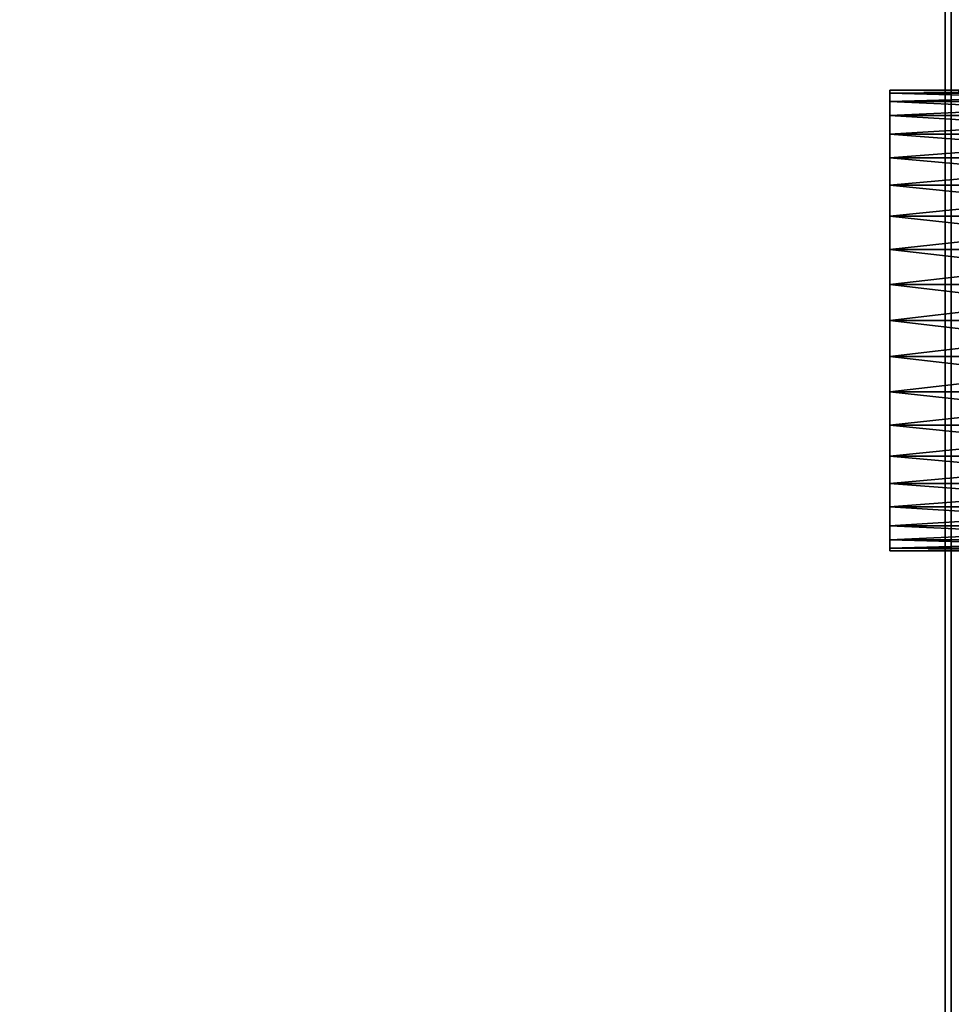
# Model space of a CAD drawing. Extents: x -4.8 to 35.9, y -3 to 20.9.
# Tile 646 of 656: x 32.5 to 34, y 2.2 to 3.8. Entities that reach past the tile are written whole.
import ezdxf

# ---------------------------------------------------------------- set-up
doc = ezdxf.new("R2010")
doc.units = 0

# ---------------------------------------------------------------- blocks, each defined once
blk = doc.blocks.new('Box-9c5aac30-f8ae-4034-90b2-d7c4fc0b7434')
at = {"color": 253, "linetype": 'Continuous', "true_color": 0xa0a0a0, "transparency": 33554687}
mesh = blk.add_polyface(dxfattribs=at)
corners = [(0, 0), (34, 0), (34, 19), (0, 19), (0, 0, 0.01), (34, 0, 0.01), (34, 19, 0.01), (0, 19, 0.01)]
mesh.append_faces([[corners[k] for k in face] for face in [(0, 1, 2, 3), (4, 5, 6, 7), (0, 1, 5, 4), (1, 2, 6, 5), (2, 3, 7, 6), (3, 0, 4, 7)]], dxfattribs={"color": 253})
blk = doc.blocks.new('Box-2bf854d7-3f64-4721-a526-d72fa3e3e497')
at = {"color": 253, "linetype": 'Continuous', "true_color": 0xa0a0a0, "transparency": 33554687}
mesh = blk.add_polyface(dxfattribs=at)
corners = [(0, 0), (34, 0), (34, 19), (0, 19), (0, 0, 0.01), (34, 0, 0.01), (34, 19, 0.01), (0, 19, 0.01)]
mesh.append_faces([[corners[k] for k in face] for face in [(0, 1, 2, 3), (4, 5, 6, 7), (0, 1, 5, 4), (1, 2, 6, 5), (2, 3, 7, 6), (3, 0, 4, 7)]], dxfattribs={"color": 253})
blk = doc.blocks.new('Box-0d494ec2-6835-42d8-bac6-8f8e8e2f4815')
at = {"color": 253, "linetype": 'Continuous', "true_color": 0xa0a0a0, "transparency": 33554687}
mesh = blk.add_polyface(dxfattribs=at)
corners = [(0, 0), (0.01, 0), (0.01, 19), (0, 19), (0, 0, 11.5), (0.01, 0, 11.5), (0.01, 19, 11.5), (0, 19, 11.5)]
mesh.append_faces([[corners[k] for k in face] for face in [(0, 1, 2, 3), (4, 5, 6, 7), (0, 1, 5, 4), (1, 2, 6, 5), (2, 3, 7, 6), (3, 0, 4, 7)]], dxfattribs={"color": 253})
blk = doc.blocks.new('b8be9b5a-3320-4f0e-bbbc-f388bb5e2de7')
at = {"linetype": 'Continuous', "transparency": 33554687}
for name, p in [('Box-9c5aac30-f8ae-4034-90b2-d7c4fc0b7434', (0, 0)), ('Box-2bf854d7-3f64-4721-a526-d72fa3e3e497', (0, 0, 11.49)), ('Box-0d494ec2-6835-42d8-bac6-8f8e8e2f4815', (33.99, 0))]:
    blk.add_blockref(name, p, dxfattribs=at)
blk = doc.blocks.new('206_1_61b47e68-d6d9-47db-a695-507703319785504758c6-aef8-4bb5-9bbf-3ea11a2e41e2')
at = {"color": 0, "linetype": 'BYBLOCK', "lineweight": -2, "transparency": 33554687}
mesh = blk.add_polyface(dxfattribs=at)
corners = [(0.4938, -0.0782), (0.5, 0), (0.5, 0, 1), (0.4938, -0.0782, 1), (0.4755, -0.1545, 1), (0.4755, -0.1545), (0.4455, -0.227), (0.4455, -0.227, 1), (0.4045, -0.2939), (0.4045, -0.2939, 1), (0.3536, -0.3536, 1), (0.3536, -0.3536), (0.2939, -0.4045), (0.2939, -0.4045, 1), (0.227, -0.4455, 1), (0.227, -0.4455), (0.1545, -0.4755), (0.1545, -0.4755, 1), (0.0782, -0.4938), (0.0782, -0.4938, 1), (0, -0.5, 1), (0, -0.5), (-0.0782, -0.4938), (-0.0782, -0.4938, 1), (-0.1545, -0.4755, 1), (-0.1545, -0.4755), (-0.227, -0.4455), (-0.227, -0.4455, 1), (-0.2939, -0.4045), (-0.2939, -0.4045, 1), (-0.3536, -0.3536, 1), (-0.3536, -0.3536), (-0.4045, -0.2939), (-0.4045, -0.2939, 1), (-0.4455, -0.227, 1), (-0.4455, -0.227), (-0.4755, -0.1545), (-0.4755, -0.1545, 1), (-0.4938, -0.0782), (-0.4938, -0.0782, 1), (-0.4938, 0.0782, 1), (-0.4755, 0.1545, 1), (-0.4755, 0.1545), (-0.4938, 0.0782), (-0.5, 0), (-0.5, 0, 1), (-0.4455, 0.227), (-0.4455, 0.227, 1), (-0.4045, 0.2939), (-0.4045, 0.2939, 1), (-0.3536, 0.3536, 1), (-0.3536, 0.3536), (-0.2939, 0.4045), (-0.2939, 0.4045, 1), (-0.227, 0.4455, 1), (-0.227, 0.4455), (-0.1545, 0.4755), (-0.1545, 0.4755, 1), (-0.0782, 0.4938), (-0.0782, 0.4938, 1), (0, 0.5, 1), (0, 0.5), (0.0782, 0.4938), (0.0782, 0.4938, 1), (0.1545, 0.4755, 1), (0.1545, 0.4755), (0.227, 0.4455), (0.227, 0.4455, 1), (0.2939, 0.4045), (0.2939, 0.4045, 1), (0.3536, 0.3536, 1), (0.3536, 0.3536), (0.4045, 0.2939), (0.4045, 0.2939, 1), (0.4455, 0.227, 1), (0.4455, 0.227), (0.4755, 0.1545), (0.4755, 0.1545, 1), (0.4938, 0.0782), (0.4938, 0.0782, 1), (0.5, 0, 1), (0.5, 0)]
mesh.append_faces([[corners[k] for k in face] for face in [(0, 2, 3, 0), (3, 5, 0, 3), (6, 4, 7, 6), (8, 7, 9, 8), (9, 11, 8, 9), (12, 10, 13, 12), (13, 15, 12, 13), (16, 14, 17, 16), (18, 17, 19, 18), (19, 21, 18, 19), (22, 20, 23, 22), (23, 25, 22, 23), (26, 24, 27, 26), (28, 27, 29, 28), (29, 31, 28, 29), (32, 30, 33, 32), (33, 35, 32, 33), (36, 34, 37, 36), (38, 37, 39, 38), (40, 42, 43, 40), (43, 45, 40, 43), (44, 39, 45, 44), (46, 41, 47, 46), (48, 47, 49, 48), (49, 51, 48, 49), (52, 50, 53, 52), (53, 55, 52, 53), (56, 54, 57, 56), (58, 57, 59, 58), (59, 61, 58, 59), (62, 60, 63, 62), (63, 65, 62, 63), (66, 64, 67, 66), (68, 67, 69, 68), (69, 71, 68, 69), (72, 70, 73, 72), (73, 75, 72, 73), (76, 74, 77, 76), (78, 77, 79, 78), (79, 81, 78, 79)]], dxfattribs={"vtx0": -1, "color": 0})
mesh.append_faces([[corners[k] for k in face] for face in [(0, 1, 2, 0), (3, 4, 5, 3), (6, 5, 4, 6), (8, 6, 7, 8), (9, 10, 11, 9), (12, 11, 10, 12), (13, 14, 15, 13), (16, 15, 14, 16), (18, 16, 17, 18), (19, 20, 21, 19), (22, 21, 20, 22), (23, 24, 25, 23), (26, 25, 24, 26), (28, 26, 27, 28), (29, 30, 31, 29), (32, 31, 30, 32), (33, 34, 35, 33), (36, 35, 34, 36), (38, 36, 37, 38), (40, 41, 42, 40), (43, 44, 45, 43), (44, 38, 39, 44), (46, 42, 41, 46), (48, 46, 47, 48), (49, 50, 51, 49), (52, 51, 50, 52), (53, 54, 55, 53), (56, 55, 54, 56), (58, 56, 57, 58), (59, 60, 61, 59), (62, 61, 60, 62), (63, 64, 65, 63), (66, 65, 64, 66), (68, 66, 67, 68), (69, 70, 71, 69), (72, 71, 70, 72), (73, 74, 75, 73), (76, 75, 74, 76), (78, 76, 77, 78), (79, 80, 81, 79)]], dxfattribs={"vtx2": -1, "color": 0})
mesh = blk.add_polyface(dxfattribs=at)
corners = [(0.4938, -0.0782, 1), (0.5, 0, 1), (0.4938, 0.0782, 1), (0.4755, -0.1545, 1), (0.4455, -0.227, 1), (0.4045, -0.2939, 1), (0.3536, -0.3536, 1), (0.2939, -0.4045, 1), (0.227, -0.4455, 1), (0.1545, -0.4755, 1), (0.0782, -0.4938, 1), (0, -0.5, 1), (-0.0782, -0.4938, 1), (-0.1545, -0.4755, 1), (-0.227, -0.4455, 1), (-0.2939, -0.4045, 1), (-0.3536, -0.3536, 1), (-0.4045, -0.2939, 1), (-0.4455, -0.227, 1), (-0.4755, -0.1545, 1), (-0.4938, -0.0782, 1), (-0.5, 0, 1), (-0.4938, 0.0782, 1), (-0.4755, 0.1545, 1), (-0.4455, 0.227, 1), (-0.4045, 0.2939, 1), (-0.3536, 0.3536, 1), (-0.2939, 0.4045, 1), (-0.227, 0.4455, 1), (-0.1545, 0.4755, 1), (-0.0782, 0.4938, 1), (0, 0.5, 1), (0.0782, 0.4938, 1), (0.1545, 0.4755, 1), (0.227, 0.4455, 1), (0.2939, 0.4045, 1), (0.3536, 0.3536, 1), (0.4045, 0.2939, 1), (0.4455, 0.227, 1), (0.4755, 0.1545, 1)]
mesh.append_faces([[corners[k] for k in face] for face in [(39, 38, 2, 39)]], dxfattribs={"vtx1": -1, "color": 0})
mesh.append_faces([[corners[k] for k in face] for face in [(3, 0, 2, 3), (4, 3, 2, 4), (5, 4, 2, 5), (6, 5, 2, 6), (7, 6, 2, 7), (8, 7, 2, 8), (9, 8, 2, 9), (10, 9, 2, 10), (11, 10, 2, 11), (12, 11, 2, 12), (13, 12, 2, 13), (14, 13, 2, 14), (15, 14, 2, 15), (16, 15, 2, 16), (17, 16, 2, 17), (18, 17, 2, 18), (19, 18, 2, 19), (20, 19, 2, 20), (21, 20, 2, 21), (22, 21, 2, 22), (23, 22, 2, 23), (24, 23, 2, 24), (25, 24, 2, 25), (26, 25, 2, 26), (27, 26, 2, 27), (28, 27, 2, 28), (29, 28, 2, 29), (30, 29, 2, 30), (31, 30, 2, 31), (32, 31, 2, 32), (33, 32, 2, 33), (34, 33, 2, 34), (35, 34, 2, 35), (36, 35, 2, 36), (37, 36, 2, 37), (38, 37, 2, 38)]], dxfattribs={"vtx1": -1, "vtx2": -1, "color": 0})
mesh.append_faces([[corners[k] for k in face] for face in [(0, 1, 2, 0)]], dxfattribs={"vtx2": -1, "color": 0})
mesh = blk.add_polyface(dxfattribs=at)
corners = [(0.4938, -0.0782), (0.4755, -0.1545), (0.4455, -0.227), (0.4045, -0.2939), (0.3536, -0.3536), (0.2939, -0.4045), (0.227, -0.4455), (0.1545, -0.4755), (0.0782, -0.4938), (0, -0.5), (-0.0782, -0.4938), (-0.1545, -0.4755), (-0.227, -0.4455), (-0.2939, -0.4045), (-0.3536, -0.3536), (-0.4045, -0.2939), (-0.4455, -0.227), (-0.4755, -0.1545), (-0.4938, -0.0782), (-0.5, 0), (-0.4938, 0.0782), (-0.4755, 0.1545), (-0.4455, 0.227), (-0.4045, 0.2939), (-0.3536, 0.3536), (-0.2939, 0.4045), (-0.227, 0.4455), (-0.1545, 0.4755), (-0.0782, 0.4938), (0, 0.5), (0.0782, 0.4938), (0.1545, 0.4755), (0.227, 0.4455), (0.2939, 0.4045), (0.3536, 0.3536), (0.4045, 0.2939), (0.4455, 0.227), (0.4755, 0.1545), (0.4938, 0.0782), (0.5, 0)]
mesh.append_faces([[corners[k] for k in face] for face in [(0, 38, 39, 0)]], dxfattribs={"vtx0": -1, "color": 0})
mesh.append_faces([[corners[k] for k in face] for face in [(0, 2, 3, 0), (0, 3, 4, 0), (0, 4, 5, 0), (0, 5, 6, 0), (0, 6, 7, 0), (0, 7, 8, 0), (0, 8, 9, 0), (0, 9, 10, 0), (0, 10, 11, 0), (0, 11, 12, 0), (0, 12, 13, 0), (0, 13, 14, 0), (0, 14, 15, 0), (0, 15, 16, 0), (0, 16, 17, 0), (0, 17, 18, 0), (0, 18, 19, 0), (0, 19, 20, 0), (0, 20, 21, 0), (0, 21, 22, 0), (0, 22, 23, 0), (0, 23, 24, 0), (0, 24, 25, 0), (0, 25, 26, 0), (0, 26, 27, 0), (0, 27, 28, 0), (0, 28, 29, 0), (0, 29, 30, 0), (0, 30, 31, 0), (0, 31, 32, 0), (0, 32, 33, 0), (0, 33, 34, 0), (0, 34, 35, 0), (0, 35, 36, 0), (0, 36, 37, 0), (0, 37, 38, 0)]], dxfattribs={"vtx0": -1, "vtx2": -1, "color": 0})
mesh.append_faces([[corners[k] for k in face] for face in [(0, 1, 2, 0)]], dxfattribs={"vtx2": -1, "color": 0})
blk = doc.blocks.new('89651db1-e489-4042-a075-1f4e04a8e9e4')
at = {"color": 0, "transparency": 33554687, "extrusion": (1, 0, 0), "rotation": 540}
blk.add_blockref('206_1_61b47e68-d6d9-47db-a695-507703319785504758c6-aef8-4bb5-9bbf-3ea11a2e41e2', (0, 0), dxfattribs=at)
blk = doc.blocks.new('008a4192-8c0a-4d11-a3e0-f67c3f4d5a44')
at = {"linetype": 'Continuous', "transparency": 33554687}
blk.add_blockref('b8be9b5a-3320-4f0e-bbbc-f388bb5e2de7', (0, 0), dxfattribs=at)
at = {"color": 251, "linetype": 'Continuous', "true_color": 0x5b5b5b, "transparency": 33554687, "xscale": 0.5, "yscale": 0.75, "zscale": 0.75}
blk.add_blockref('89651db1-e489-4042-a075-1f4e04a8e9e4', (33.9, 3.3, 0.9), dxfattribs=at)

msp = doc.modelspace()

# ---------------------------------------------------------------- block references
at = {"transparency": 33554687}
msp.add_blockref('008a4192-8c0a-4d11-a3e0-f67c3f4d5a44', (0, 0), dxfattribs=at)

doc.saveas('drawing.dxf')
